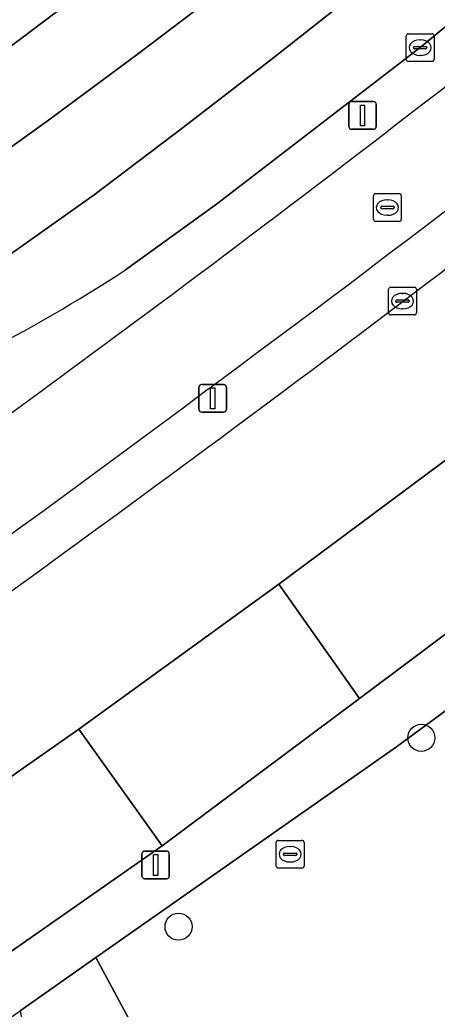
# Model space of a CAD drawing. Extents: x 157793 to 159380, y 380877 to 382313.
# Drawn here: x 159149.31 to 159164.37, y 382125.37 to 382161.06 of the extents above; entities that cross this region are included whole.
import ezdxf

# ---------------------------------------------------------------- set-up
doc = ezdxf.new("R2010")
doc.units = 0
for name, color, linetype in [('IMGEO_Berm_groen', 7, 'Continuous'), ('IMGEO_Boom', 7, 'Continuous'), ('IMGEO_Erf', 7, 'Continuous'), ('IMGEO_Fietspad_gesloten', 7, 'Continuous'), ('IMGEO_Groenvoorziening', 7, 'Continuous'), ('IMGEO_Kolk', 7, 'Continuous'), ('IMGEO_Lichtmast', 7, 'Continuous'), ('IMGEO_Rijbaan_lokaal_open', 7, 'Continuous'), ('IMGEO_Rijbaan_regionaal_gesloten', 7, 'Continuous'), ('IMGEO_Rioolput', 7, 'Continuous'), ('IMGEO_Voetpad_open', 7, 'Continuous')]:
    doc.layers.add(name, color=color, linetype=linetype)

msp = doc.modelspace()

# ---------------------------------------------------------------- linework, layer by layer
at = {"layer": 'IMGEO_Berm_groen'}
msp.add_lwpolyline([(159184.269, 382174.321), (159187.406, 382177.016), (159186.127, 382178.492), (159185.792, 382178.216), (159163.758, 382160.057), (159156.408, 382154.416), (159153.13, 382152.042)], dxfattribs=at)
for centre, radius, start, end in [((158688.067, 382775.09), 779.192, 306.755074, 309.554815), ((158773.585, 382665.778), 643.961, 306.443267, 308.413394), ((158676.255, 382794.699), 807.172, 305.570938, 308.197965), ((159120.985, 382201.287), 58.808, 291.05488, 303.13527), ((158475.562, 383066.229), 1139.621, 304.992561, 306.556122), ((158676.024, 382792.004), 803.464, 304.101302, 306.69289)]:
    msp.add_arc(centre, radius, start, end, dxfattribs=at)
at = {"layer": 'IMGEO_Boom'}
for centre in [(159163.8, 382135.16), (159155.041, 382128.349)]:
    msp.add_circle(centre, 0.489, dxfattribs=at)
at = {"layer": 'IMGEO_Erf'}
msp.add_lwpolyline([(159166.581, 382137.535), (159162.905, 382134.831), (159152.061, 382127.231), (159156.807, 382118.409), (159167.793, 382097.987), (159172.052, 382090.071), (159173.879, 382088.808), (159176.14, 382088.43), (159176.688, 382088.557), (159178.487, 382088.974), (159233.827, 382125.257)], dxfattribs=at)
at = {"layer": 'IMGEO_Fietspad_gesloten'}
for centre, radius, start, end in [((158688.067, 382775.09), 779.192, 306.755074, 309.554815), ((158773.585, 382665.778), 643.961, 306.443267, 308.413394), ((158475.562, 383066.229), 1139.621, 304.992561, 306.556122), ((158676.024, 382792.004), 803.464, 304.101302, 306.69289)]:
    msp.add_arc(centre, radius, start, end, dxfattribs=at)
at = {"layer": 'IMGEO_Groenvoorziening'}
for points in [[(159166.456, 382146.499), (159158.657, 382140.702), (159161.567, 382136.58), (159170.127, 382142.993)], [(159154.446, 382131.259), (159151.447, 382135.476), (159135.917, 382124.601), (159131.818, 382121.802), (159130.424, 382120.85), (159133.129, 382116.874)], [(159133.728, 382116.787), (159154.446, 382131.259)]]:
    msp.add_lwpolyline(points, dxfattribs=at)
msp.add_lwpolyline([(159149.325, 382125.314), (159150.663, 382118.1), (159151.297, 382116.13), (159151.585, 382115.6), (159156.807, 382118.409), (159152.061, 382127.231)], close=True, dxfattribs=at)
at = {"layer": 'IMGEO_Kolk'}
for p, q in [((159163.257, 382159.631), (159163.257, 382160.483)), ((159163.332, 382160.557), (159164.184, 382160.557)), ((159164.258, 382160.483), (159164.258, 382159.631)), ((159163.516, 382160.051), (159163.516, 382160.063)), ((159163.559, 382160.1), (159163.957, 382160.1)), ((159163.745, 382160.337), (159163.77, 382160.337)), ((159164, 382160.063), (159164, 382160.051)), ((159163.954, 382160.014), (159163.556, 382160.014)), ((159163.768, 382159.777), (159163.743, 382159.777)), ((159164.184, 382159.557), (159163.332, 382159.557)), ((159162.62, 382150.488), (159162.62, 382151.34)), ((159162.695, 382151.414), (159163.547, 382151.414)), ((159163.108, 382151.194), (159163.133, 382151.194)), ((159163.621, 382151.34), (159163.621, 382150.488)), ((159162.879, 382150.908), (159162.879, 382150.92)), ((159163.317, 382150.871), (159162.919, 382150.871)), ((159162.922, 382150.957), (159163.32, 382150.957)), ((159163.363, 382150.92), (159163.363, 382150.908)), ((159163.131, 382150.634), (159163.106, 382150.634)), ((159163.547, 382150.414), (159162.695, 382150.414))]:
    msp.add_line(p, q, dxfattribs=at)
for points in [[(159163.257, 382159.631), (159163.257, 382160.483)], [(159163.332, 382160.557), (159164.184, 382160.557)], [(159164.258, 382160.483), (159164.258, 382159.631)], [(159164.184, 382159.557), (159163.332, 382159.557)], [(159162.62, 382150.488), (159162.62, 382151.34)], [(159162.695, 382151.414), (159163.547, 382151.414)], [(159163.621, 382151.34), (159163.621, 382150.488)], [(159163.547, 382150.414), (159162.695, 382150.414)]]:
    msp.add_lwpolyline(points, dxfattribs=at)
for centre, radius, start, end in [((159163.334, 382160.481), 0.0765, 91.552, 178.448), ((159163.334, 382160.481), 0.0765, 91.552, 178.448), ((159164.182, 382160.481), 0.0765, 1.552, 88.448), ((159164.182, 382160.481), 0.0765, 1.552, 88.448), ((159163.556, 382160.06), 0.0403, 85.8775, 175.7526), ((159163.961, 382160.062), 0.0386, 1.7309, 96.639), ((159163.553, 382160.05), 0.0366, 178.938, 274.7102), ((159163.957, 382160.057), 0.043, 264.8664, 352.4533), ((159163.334, 382159.633), 0.0765, 181.552, 268.448), ((159163.334, 382159.633), 0.0765, 181.552, 268.448), ((159164.182, 382159.633), 0.0765, 271.552, 358.448), ((159164.182, 382159.633), 0.0765, 271.552, 358.448), ((159162.697, 382151.338), 0.0765, 91.552, 178.448), ((159162.697, 382151.338), 0.0765, 91.552, 178.448), ((159163.545, 382151.338), 0.0765, 1.552, 88.448), ((159163.545, 382151.338), 0.0765, 1.552, 88.448), ((159162.919, 382150.917), 0.0403, 85.8775, 175.7526), ((159162.916, 382150.907), 0.0366, 178.938, 274.7102), ((159163.32, 382150.914), 0.043, 264.8664, 352.4533), ((159163.324, 382150.919), 0.0386, 1.7309, 96.639), ((159162.697, 382150.49), 0.0765, 181.552, 268.448), ((159162.697, 382150.49), 0.0765, 181.552, 268.448), ((159163.545, 382150.49), 0.0765, 271.552, 358.448), ((159163.545, 382150.49), 0.0765, 271.552, 358.448)]:
    msp.add_arc(centre, radius, start, end, dxfattribs=at)
for centre, major_axis, ratio, start_param, end_param in [((159163.744, 382160.057), (-0.387, 0.002), 0.722429, 4.712389, 7.853982), ((159163.769, 382160.057), (-0.39, 0.002), 0.717154, 1.570796, 4.712389), ((159163.107, 382150.914), (-0.387, 0.002), 0.722429, 4.712389, 7.853982), ((159163.132, 382150.914), (-0.39, 0.002), 0.717154, 1.570796, 4.712389)]:
    msp.add_ellipse(centre, major_axis=major_axis, ratio=ratio, start_param=start_param, end_param=end_param, dxfattribs=at)
at = {"layer": 'IMGEO_Lichtmast'}
for p, q in [((159161.183, 382157.212), (159161.183, 382158.012)), ((159161.183, 382158.012), (159161.183, 382157.212)), ((159161.283, 382158.112), (159162.073, 382158.112)), ((159162.073, 382158.112), (159161.283, 382158.112)), ((159162.173, 382158.012), (159162.173, 382157.212)), ((159162.173, 382157.212), (159162.173, 382158.012)), ((159162.073, 382157.112), (159161.283, 382157.112)), ((159161.283, 382157.112), (159162.073, 382157.112)), ((159155.775, 382147.007), (159155.775, 382147.807)), ((159155.775, 382147.807), (159155.775, 382147.007)), ((159155.875, 382147.907), (159156.665, 382147.907)), ((159156.665, 382147.907), (159155.875, 382147.907)), ((159156.765, 382147.807), (159156.765, 382147.007)), ((159156.765, 382147.007), (159156.765, 382147.807)), ((159156.665, 382146.907), (159155.875, 382146.907)), ((159155.875, 382146.907), (159156.665, 382146.907)), ((159153.717, 382130.175), (159153.717, 382130.975)), ((159153.717, 382130.975), (159153.717, 382130.175)), ((159153.817, 382131.075), (159154.607, 382131.075)), ((159154.607, 382131.075), (159153.817, 382131.075)), ((159154.707, 382130.975), (159154.707, 382130.175)), ((159154.707, 382130.175), (159154.707, 382130.975)), ((159154.607, 382130.075), (159153.817, 382130.075)), ((159153.817, 382130.075), (159154.607, 382130.075))]:
    msp.add_line(p, q, dxfattribs=at)
for points in [[(159161.603, 382157.987), (159161.753, 382157.987), (159161.753, 382157.237), (159161.603, 382157.237), (159161.603, 382157.987)], [(159156.195, 382147.782), (159156.345, 382147.782), (159156.345, 382147.032), (159156.195, 382147.032), (159156.195, 382147.782)], [(159154.137, 382130.95), (159154.287, 382130.95), (159154.287, 382130.2), (159154.137, 382130.2), (159154.137, 382130.95)]]:
    msp.add_lwpolyline(points, dxfattribs=at)
for centre, start, end in [((159161.283, 382158.012), 90, 180), ((159161.283, 382158.012), 90, 180), ((159162.073, 382158.012), 0, 90), ((159162.073, 382158.012), 360, 90), ((159161.283, 382157.212), 180, 270), ((159161.283, 382157.212), 180, 270), ((159162.073, 382157.212), 270, 0), ((159162.073, 382157.212), 270, 0), ((159155.875, 382147.807), 90, 180), ((159155.875, 382147.807), 90, 180), ((159156.665, 382147.807), 0, 90), ((159156.665, 382147.807), 360, 90), ((159155.875, 382147.007), 180, 270), ((159155.875, 382147.007), 180, 270), ((159156.665, 382147.007), 270, 0), ((159156.665, 382147.007), 270, 0), ((159153.817, 382130.975), 90, 180), ((159153.817, 382130.975), 90, 180), ((159154.607, 382130.975), 0, 90), ((159154.607, 382130.975), 360, 90), ((159153.817, 382130.175), 180, 270), ((159153.817, 382130.175), 180, 270), ((159154.607, 382130.175), 270, 0), ((159154.607, 382130.175), 270, 0)]:
    msp.add_arc(centre, 0.1, start, end, dxfattribs=at)
at = {"layer": 'IMGEO_Rijbaan_lokaal_open'}
msp.add_lwpolyline([(159145.795, 382138.149), (159128.755, 382126.376), (159131.818, 382121.802), (159135.917, 382124.601), (159151.447, 382135.476), (159158.657, 382140.702), (159166.456, 382146.499), (159183.459, 382159.596), (159186.877, 382162.015)], dxfattribs=at)
msp.add_arc((158676.255, 382794.699), 807.172, 305.570938, 308.197965, dxfattribs=at)
at = {"layer": 'IMGEO_Rijbaan_regionaal_gesloten'}
for points in [[(159131.292, 382148.718), (159135.25, 382151.178), (159138.747, 382153.243), (159142.049, 382155.309), (159145.288, 382157.474), (159148.687, 382159.885), (159155.024, 382164.659), (159180.096, 382185.126), (159178.146, 382187.493), (159154.689, 382168.153), (159152.53, 382166.46), (159152.529, 382166.459), (159141.168, 382156.231), (159137.548, 382154.205)], [(159185.792, 382178.216), (159183.954, 382180.445), (159171.445, 382170.209), (159167.914, 382167.327), (159164.723, 382164.722), (159161.532, 382162.118), (159158.478, 382159.698), (159155.224, 382157.192), (159151.991, 382154.753), (159148.693, 382152.402), (159145.511, 382150.133), (159141.87, 382147.736), (159138.593, 382145.657), (159135.725, 382143.942)], [(159153.13, 382152.042), (159156.408, 382154.416), (159163.758, 382160.057), (159185.792, 382178.216)], [(159155.024, 382164.659), (159148.687, 382159.885), (159145.288, 382157.474), (159142.049, 382155.309), (159138.747, 382153.243), (159135.25, 382151.178), (159131.292, 382148.718)], [(159126.795, 382142.679), (159130.272, 382144.624), (159136.957, 382148.498), (159140.346, 382150.626), (159143.762, 382152.827), (159147.059, 382155.079), (159150.306, 382157.404), (159153.545, 382159.807), (159156.868, 382162.336)], [(159156.868, 382162.336), (159153.545, 382159.807), (159150.306, 382157.404), (159147.059, 382155.079), (159143.762, 382152.827), (159140.346, 382150.626), (159136.957, 382148.498), (159130.272, 382144.624), (159126.795, 382142.679)], [(159135.725, 382143.942), (159138.593, 382145.657), (159141.87, 382147.736), (159145.511, 382150.133), (159148.693, 382152.402), (159151.991, 382154.753), (159155.224, 382157.192), (159158.478, 382159.698), (159161.532, 382162.118)]]:
    msp.add_lwpolyline(points, dxfattribs=at)
msp.add_arc((159120.985, 382201.287), 58.808, 291.05488, 303.13527, dxfattribs=at)
at = {"layer": 'IMGEO_Rioolput'}
for p, q in [((159162.075, 382153.864), (159162.075, 382154.716)), ((159162.15, 382154.79), (159163.002, 382154.79)), ((159163.076, 382154.716), (159163.076, 382153.864)), ((159162.563, 382154.57), (159162.588, 382154.57)), ((159162.334, 382154.284), (159162.334, 382154.296)), ((159162.772, 382154.247), (159162.374, 382154.247)), ((159162.377, 382154.333), (159162.775, 382154.333)), ((159162.586, 382154.01), (159162.561, 382154.01)), ((159162.818, 382154.296), (159162.818, 382154.284)), ((159163.002, 382153.79), (159162.15, 382153.79)), ((159158.566, 382130.535), (159158.566, 382131.387)), ((159158.641, 382131.461), (159159.493, 382131.461)), ((159159.054, 382131.241), (159159.079, 382131.241)), ((159159.567, 382131.387), (159159.567, 382130.535)), ((159158.825, 382130.955), (159158.825, 382130.967)), ((159159.263, 382130.918), (159158.865, 382130.918)), ((159158.868, 382131.004), (159159.266, 382131.004)), ((159159.309, 382130.967), (159159.309, 382130.955)), ((159159.493, 382130.461), (159158.641, 382130.461)), ((159159.077, 382130.681), (159159.052, 382130.681))]:
    msp.add_line(p, q, dxfattribs=at)
for points in [[(159162.075, 382153.864), (159162.075, 382154.716)], [(159162.15, 382154.79), (159163.002, 382154.79)], [(159163.076, 382154.716), (159163.076, 382153.864)], [(159163.002, 382153.79), (159162.15, 382153.79)], [(159158.566, 382130.535), (159158.566, 382131.387)], [(159158.641, 382131.461), (159159.493, 382131.461)], [(159159.567, 382131.387), (159159.567, 382130.535)], [(159159.493, 382130.461), (159158.641, 382130.461)]]:
    msp.add_lwpolyline(points, dxfattribs=at)
for centre, radius, start, end in [((159162.152, 382154.714), 0.0765, 91.552, 178.448), ((159162.152, 382154.714), 0.0765, 91.552, 178.448), ((159163, 382154.714), 0.0765, 1.552, 88.448), ((159163, 382154.714), 0.0765, 1.552, 88.448), ((159162.374, 382154.293), 0.0403, 85.8775, 175.7526), ((159162.371, 382154.283), 0.0366, 178.938, 274.7102), ((159162.775, 382154.29), 0.043, 264.8664, 352.4533), ((159162.779, 382154.295), 0.0386, 1.7309, 96.639), ((159162.152, 382153.866), 0.0765, 181.552, 268.448), ((159162.152, 382153.866), 0.0765, 181.552, 268.448), ((159163, 382153.866), 0.0765, 271.552, 358.448), ((159163, 382153.866), 0.0765, 271.552, 358.448), ((159158.643, 382131.385), 0.0765, 91.552, 178.448), ((159158.643, 382131.385), 0.0765, 91.552, 178.448), ((159159.491, 382131.385), 0.0765, 1.552, 88.448), ((159159.491, 382131.385), 0.0765, 1.552, 88.448), ((159158.865, 382130.964), 0.0403, 85.8775, 175.7526), ((159158.862, 382130.954), 0.0366, 178.938, 274.7102), ((159159.266, 382130.961), 0.043, 264.8664, 352.4533), ((159159.27, 382130.966), 0.0386, 1.7309, 96.639), ((159158.643, 382130.537), 0.0765, 181.552, 268.448), ((159158.643, 382130.537), 0.0765, 181.552, 268.448), ((159159.491, 382130.537), 0.0765, 271.552, 358.448), ((159159.491, 382130.537), 0.0765, 271.552, 358.448)]:
    msp.add_arc(centre, radius, start, end, dxfattribs=at)
for centre, major_axis, ratio, start_param, end_param in [((159162.562, 382154.29), (-0.387, 0.002), 0.722429, 4.712389, 7.853982), ((159162.587, 382154.29), (-0.39, 0.002), 0.717154, 1.570796, 4.712389), ((159159.053, 382130.961), (-0.387, 0.002), 0.722429, 4.712389, 7.853982), ((159159.078, 382130.961), (-0.39, 0.002), 0.717154, 1.570796, 4.712389)]:
    msp.add_ellipse(centre, major_axis=major_axis, ratio=ratio, start_param=start_param, end_param=end_param, dxfattribs=at)
at = {"layer": 'IMGEO_Voetpad_open'}
for points in [[(159170.127, 382142.993), (159161.567, 382136.58), (159154.446, 382131.259), (159133.728, 382116.787)], [(159123.718, 382107.8), (159131.5, 382112.967), (159135.441, 382115.584), (159141.395, 382119.757), (159144.519, 382121.946), (159149.325, 382125.314), (159152.061, 382127.231), (159162.905, 382134.831), (159166.581, 382137.535)]]:
    msp.add_lwpolyline(points, dxfattribs=at)
msp.add_lwpolyline([(159161.567, 382136.58), (159158.657, 382140.702), (159151.447, 382135.476), (159154.446, 382131.259)], close=True, dxfattribs=at)

doc.saveas('drawing.dxf')
